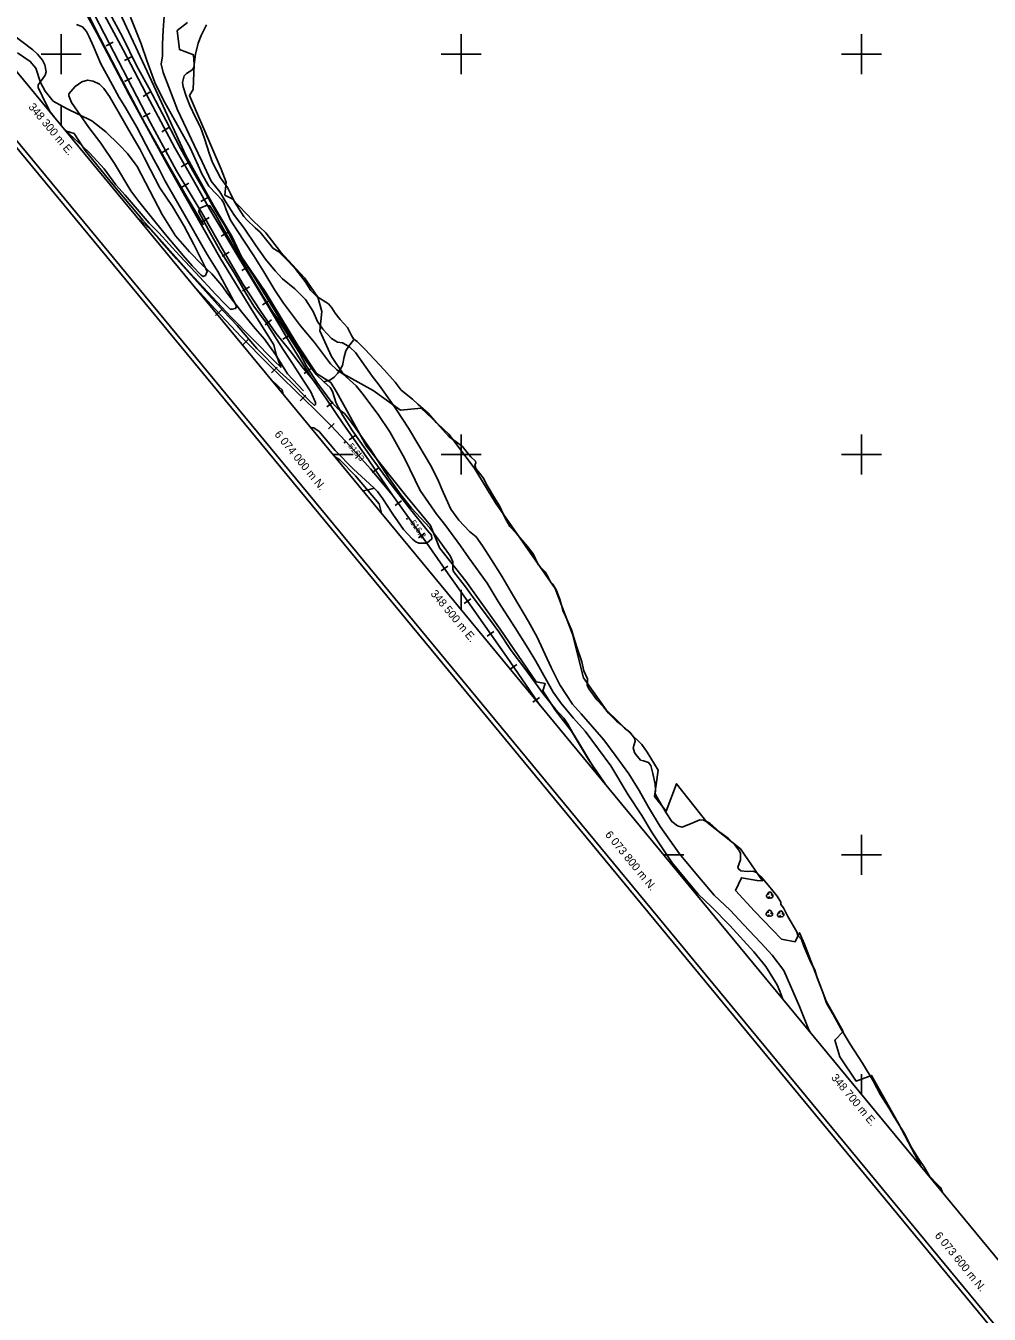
# Model space of a CAD drawing. Extents: x 347312 to 350503, y 6073086 to 6076432.
# Drawn here: x 348282 to 348764, y 6073570 to 6074214 of the extents above; entities that cross this region are included whole.
import ezdxf

# ---------------------------------------------------------------- set-up
doc = ezdxf.new("R2010")
doc.units = 0
for name, color, linetype in [('Level 2', 7, 'Continuous'), ('Level 22', 7, 'Continuous'), ('Level 23', 7, 'Continuous'), ('Level 3', 7, 'Continuous'), ('Level 4', 7, 'Continuous'), ('Level 44', 7, 'Continuous'), ('Level 60', 7, 'Continuous'), ('Level 61', 7, 'Continuous')]:
    doc.layers.add(name, color=color, linetype=linetype)

msp = doc.modelspace()

# ---------------------------------------------------------------- linework, layer by layer
at = {"layer": 'Level 2'}
for points in [[(348249.38, 6074225.74), (348250.16, 6074226.03), (348252.29, 6074226.21), (348255.19, 6074225.15), (348259.51, 6074221.93), (348264.81, 6074218.2), (348272.63, 6074212.27), (348280.29, 6074206.36), (348285.92, 6074202.23), (348288.14, 6074200.07), (348290.66, 6074197.08), (348291.78, 6074194.8), (348292.5, 6074191.24), (348292.06, 6074189.53), (348290.43, 6074187.49), (348288.59, 6074184.73), (348288.54, 6074183.35), (348292.43, 6074175.08), (348294.52, 6074171.33), (348296.53, 6074168.68)], [(348351.74, 6074221.46), (348351.02, 6074212.12), (348350.71, 6074205.14), (348350.58, 6074199.25), (348350, 6074195), (348350.95, 6074190.83), (348353.77, 6074183.66), (348358.2, 6074172.19), (348362.65, 6074162.77), (348366.47, 6074154.56), (348370.43, 6074146.2), (348374.95, 6074136.69), (348379.31, 6074131.36), (348382.1, 6074126.45), (348386.68, 6074119.42), (348391.47, 6074113.1), (348397.23, 6074104.51), (348402.19, 6074097.67), (348406.95, 6074091.86), (348410.7, 6074087.89), (348416.83, 6074082.84), (348422.2, 6074077.42), (348425.94, 6074071.56), (348428.06, 6074066.5), (348430.87, 6074062.68), (348435.21, 6074058.01), (348438.11, 6074056.15), (348440.64, 6074055.86), (348442.17, 6074055), (348444.24, 6074053.66), (348447.09, 6074051.08), (348452.28, 6074043.64), (348455.4, 6074039.14), (348458.88, 6074034.69), (348465.07, 6074026.07), (348467.61, 6074022.43), (348473.6, 6074013.24), (348478.77, 6074004.56), (348482.03, 6073999.25), (348484.7, 6073994.65)], [(348371.03, 6074103.47), (348362.15, 6074118.94), (348358.27, 6074125.61), (348351.89, 6074137.01), (348349.12, 6074142.2), (348346.29, 6074147.47), (348342.45, 6074154.57), (348337.82, 6074163.57), (348331.78, 6074173.92), (348329.03, 6074178.45), (348323.48, 6074188.55), (348319.82, 6074195.27), (348316.12, 6074203.97), (348314.04, 6074208.67), (348312.67, 6074211.41), (348310.6, 6074213.7), (348307.71, 6074214.9)], [(348334.64, 6074218.6), (348339.99, 6074205.24), (348342.85, 6074196.91), (348346.79, 6074185.87), (348351.08, 6074177.12), (348358.17, 6074164.57), (348364.42, 6074153.32), (348368.55, 6074144.45), (348370.38, 6074140.21), (348373.87, 6074134.16), (348377.46, 6074130.21), (348380.35, 6074127.27), (348381.37, 6074125.58), (348382.48, 6074122.35), (348384.73, 6074117.13), (348387.69, 6074112.51), (348396.39, 6074099.31), (348401.39, 6074091.31), (348406.87, 6074082.1), (348411.21, 6074075.69), (348419.64, 6074064.41), (348426.64, 6074055.94)], [(348341.43, 6074148.42), (348339.51, 6074152.45), (348333.91, 6074162.12), (348328.49, 6074171.42), (348324.24, 6074178.86), (348321.3, 6074182.98), (348319.14, 6074185.06), (348316.05, 6074186.5), (348313.18, 6074187.04), (348310.4, 6074186.19), (348306.92, 6074183.94), (348303.92, 6074180.33), (348303.82, 6074179.18), (348305.15, 6074176), (348313.79, 6074163.36), (348319.85, 6074155.68), (348326.72, 6074145.46), (348334.82, 6074131.71), (348338.83, 6074126.47), (348347.6, 6074115.43), (348352.75, 6074109.15), (348360.91, 6074099.48), (348365.5, 6074094.34), (348369.93, 6074089.73), (348371.03, 6074088.91), (348372.1, 6074089.55), (348372.92, 6074091.44), (348371.93, 6074093.57), (348366.34, 6074104.99), (348361.43, 6074114.16), (348355.62, 6074123.93), (348349.26, 6074133.23), (348344.62, 6074142.23), (348341.43, 6074148.42)], [(348301.1, 6074163.16), (348304.13, 6074160.08), (348310.69, 6074154.05), (348314.33, 6074150.53), (348321.48, 6074142.85), (348327.35, 6074134.76), (348332.01, 6074129.56), (348344.01, 6074115.63), (348348.78, 6074110.78), (348353.98, 6074105.08), (348359.19, 6074099.54), (348367.2, 6074090.98), (348377.35, 6074080.06), (348381.82, 6074075.24), (348384.51, 6074072.67), (348385.52, 6074072.59), (348387.16, 6074073.03), (348387.63, 6074074.22), (348383.87, 6074081.39), (348378.4, 6074091.55), (348373.38, 6074099.4), (348371.03, 6074103.47)], [(348409.31, 6074041.27), (348414.24, 6074036.85), (348423.95, 6074027.07), (348426.72, 6074024.58), (348427.19, 6074024.98), (348427.13, 6074026), (348424.82, 6074031.29), (348421.67, 6074036.14), (348415.7, 6074045.44), (348410.92, 6074052.54), (348402.66, 6074065.68), (348396.33, 6074074.15), (348392.23, 6074080.6), (348389.46, 6074085.64), (348386.55, 6074090.83), (348379.37, 6074102.21), (348373.62, 6074112.37), (348368.78, 6074121.3), (348369.02, 6074122.92), (348373.06, 6074124.63), (348374.34, 6074124.23), (348377.29, 6074119.62), (348382.54, 6074110.37), (348389.45, 6074098.36), (348395.61, 6074087.87), (348401.04, 6074079.04), (348405.75, 6074071.23), (348407.71, 6074068.59), (348410.91, 6074063.51), (348415.73, 6074056.05), (348419.07, 6074050.82), (348422.71, 6074044.11), (348428.1, 6074035.66), (348431.18, 6074031.69), (348435.28, 6074026.03), (348437.89, 6074023.41), (348439.78, 6074021.79), (348441.56, 6074020.48), (348443.67, 6074017.97), (348447.26, 6074013.08), (348454.84, 6074002.33), (348458.23, 6073996.88), (348463.76, 6073988.42), (348469.72, 6073979.92), (348475.11, 6073973.21), (348479.78, 6073968.3), (348484.3, 6073963.41), (348490.68, 6073954.73), (348494.43, 6073949.33), (348495.79, 6073946.45), (348495.82, 6073944.34), (348495.75, 6073942.68), (348496.1, 6073941.63), (348498.53, 6073938.59), (348502.12, 6073933.85), (348506.41, 6073927.96), (348514.64, 6073917.09), (348518.73, 6073911.44), (348524.98, 6073902.12), (348531.77, 6073893.12), (348541.13, 6073880.27), (348547.09, 6073872.72), (348551.22, 6073868.3), (348553.21, 6073865.3), (348555.54, 6073861.11)], [(348337.65, 6074118.92), (348340.75, 6074115.94), (348344.27, 6074112.88), (348348.99, 6074107.6), (348357.61, 6074097.84), (348363.6, 6074091.21), (348370.84, 6074083.1), (348381.22, 6074071.74), (348387.95, 6074064.55), (348397.88, 6074053.08), (348409.31, 6074041.27)], [(348426.64, 6074055.94), (348434.62, 6074045.36), (348437.79, 6074042.39), (348440.95, 6074040.23), (348447.43, 6074034.29), (348450.26, 6074030.77), (348458.52, 6074020.02), (348464.33, 6074011.37), (348471.84, 6073997.85), (348479.45, 6073982.13), (348487.74, 6073970.07), (348491.83, 6073965.07), (348499.58, 6073954.44), (348503.72, 6073948.41), (348512.9, 6073935.77), (348518.52, 6073926.56), (348526.86, 6073913.48), (348533.39, 6073903.03), (348537.21, 6073896.74), (348546, 6073881.23), (348550.02, 6073875.51), (348556.02, 6073868.23), (348561.86, 6073861.77), (348568.65, 6073852.76), (348574.79, 6073844.53), (348583.5, 6073829.91), (348590.18, 6073819.6), (348595.41, 6073811.01), (348605.47, 6073796.05), (348611.79, 6073788.39), (348618.38, 6073780.42), (348625.1, 6073774.04), (348634.18, 6073764.69), (348646.28, 6073751.61), (348652.19, 6073744.27), (348657.94, 6073735.07), (348659.19, 6073731.84), (348660.8, 6073727.85)], [(348410.65, 6074030.58), (348410.75, 6074030.82), (348410.44, 6074032.31), (348408.83, 6074033.9), (348404.78, 6074037.69)], [(348484.7, 6073994.65), (348488.07, 6073987.95), (348490.92, 6073981.22), (348494.86, 6073972.73), (348498.83, 6073967.21), (348504.11, 6073961.59), (348507.38, 6073958.98), (348510.63, 6073954.33), (348515.07, 6073947.46), (348520.27, 6073939.22), (348526.12, 6073929.25), (348533.63, 6073916.52), (348537.92, 6073908.72), (348545.01, 6073893.62), (348549.23, 6073884.96), (348555.61, 6073875.31), (348559.86, 6073870.44), (348571.28, 6073857.52), (348577.47, 6073849.06), (348583.8, 6073840.44), (348589, 6073832.2), (348593.52, 6073823.81), (348599.47, 6073814.2), (348609.07, 6073800.43), (348617.26, 6073790.71), (348626.38, 6073779.89), (348634.33, 6073772.37), (348641.14, 6073765.25), (348649.67, 6073756.08), (348655.4, 6073749.92), (348661.29, 6073742.29), (348669.06, 6073724.16), (348673.74, 6073712.56), (348674.5, 6073711.28)], [(348555.54, 6073861.11), (348558.74, 6073856.04), (348565.22, 6073845.18), (348569.26, 6073838.63)]]:
    msp.add_lwpolyline(points, dxfattribs=at)
at = {"layer": 'Level 22'}
for points in [[(348371.16, 6074114.73), (348363.02, 6074128.45), (348354.37, 6074143.42), (348342.03, 6074165.26), (348329.64, 6074188.59), (348317.45, 6074211.96), (348308.44, 6074230.22), (348301.23, 6074242.74), (348294.42, 6074253.08), (348287.72, 6074263.38), (348280.74, 6074274.21), (348279.18, 6074278.13), (348278.34, 6074282.81), (348278.68, 6074287.35), (348278.48, 6074288.08)], [(348324.25, 6074220.37), (348330.58, 6074208.72), (348337.85, 6074194.15), (348343.81, 6074183.2), (348352.25, 6074167.07), (348359.66, 6074152.88), (348365.86, 6074141.84), (348372.36, 6074130.53), (348376.98, 6074122.17), (348381.62, 6074114.68), (348385.95, 6074106.31), (348388.56, 6074101.25), (348396.61, 6074088.46), (348404.35, 6074075.95), (348413.22, 6074061.52), (348418.8, 6074052.67), (348422.74, 6074046.38), (348425.41, 6074042.65), (348427.41, 6074040.02), (348431.27, 6074036.3), (348434.52, 6074033.52), (348435.68, 6074031.54), (348437.45, 6074025.71), (348440.8, 6074019.6), (348445.66, 6074011.91), (348454.98, 6073998.76), (348463.88, 6073986.4), (348473.39, 6073974.03), (348482.99, 6073962.28), (348485.15, 6073959.72), (348485.3, 6073957.89), (348482.85, 6073955.69), (348478.85, 6073955.71), (348477.33, 6073956.39), (348475.7, 6073957.74), (348471.19, 6073962.53), (348465.85, 6073970.25), (348460.82, 6073977.87), (348458.15, 6073981.5), (348456.39, 6073983.21), (348454.12, 6073985.43), (348446.07, 6073992.71), (348437, 6074002.07), (348428.91, 6074011.5), (348426.36, 6074013.44), (348424.71, 6074013.57)], [(348431.27, 6074036.3), (348434.38, 6074037.17), (348436.49, 6074038.72), (348438.36, 6074040.74), (348440.66, 6074044.48), (348441.43, 6074048.76), (348442.31, 6074051.84), (348443.69, 6074054.05), (348446.05, 6074057.17)], [(348450.94, 6073981.83), (348454.09, 6073982.63), (348456.39, 6073983.21)]]:
    msp.add_lwpolyline(points, dxfattribs=at)
at = {"layer": 'Level 23'}
for p, q in [((348326.06, 6074206.06), (348322.52, 6074204.19)), ((348335.18, 6074198.66), (348331.62, 6074196.83)), ((348335.27, 6074188.3), (348331.73, 6074186.43)), ((348344.39, 6074181.01), (348340.93, 6074178.99)), ((348344.48, 6074170.55), (348340.94, 6074168.68)), ((348353.8, 6074163.35), (348350.34, 6074161.32)), ((348353.9, 6074153.01), (348350.45, 6074150.97)), ((348363.44, 6074145.81), (348359.98, 6074143.79)), ((348363.77, 6074135.61), (348360.32, 6074133.57)), ((348373.28, 6074128.4), (348369.83, 6074126.38)), ((348374.04, 6074118.45), (348370.6, 6074116.41)), ((348383.46, 6074111.18), (348380, 6074109.16)), ((348383.99, 6074101.1), (348380.55, 6074099.06)), ((348393.78, 6074094.05), (348390.33, 6074092.03)), ((348394.15, 6074083.87), (348390.7, 6074081.83)), ((348380.09, 6074072.25), (348377.18, 6074069.51)), ((348404.11, 6074076.93), (348400.66, 6074074.9)), ((348405.08, 6074067.33), (348401.9, 6074064.91)), ((348414.3, 6074059.72), (348410.85, 6074057.7)), ((348393.89, 6074057.78), (348390.98, 6074055.03)), ((348408.01, 6074043.6), (348405.1, 6074040.86)), ((348424.72, 6074042.82), (348421.47, 6074040.47)), ((348422.36, 6074029.64), (348419.44, 6074026.9)), ((348435.97, 6074026.27), (348432.73, 6074023.93)), ((348436.55, 6074015.54), (348433.64, 6074012.79)), ((348447.28, 6074009.77), (348444.04, 6074007.43)), ((348450.11, 6074000.83), (348447.2, 6073998.09)), ((348458.74, 6073993.37), (348455.5, 6073991.03)), ((348470.15, 6073976.94), (348466.9, 6073974.6)), ((348481.79, 6073960.67), (348478.54, 6073958.33)), ((348493.22, 6073944.27), (348489.98, 6073941.92)), ((348504.74, 6073927.91), (348501.5, 6073925.57)), ((348516.25, 6073911.55), (348513, 6073909.21)), ((348527.74, 6073895.18), (348524.5, 6073892.84)), ((348539.06, 6073878.69), (348535.82, 6073876.35))]:
    msp.add_line(p, q, dxfattribs=at)
for points in [[(348425.69, 6074037.63), (348424.78, 6074038.93), (348414.11, 6074056.12), (348400.28, 6074079.47), (348388.84, 6074098.34), (348374.36, 6074122.44), (348366.63, 6074136.11), (348356.9, 6074153.32), (348344.36, 6074176.73), (348331.05, 6074202.25), (348320.46, 6074221.75), (348307.18, 6074247.41), (348296.89, 6074267.2), (348289.05, 6074282.99), (348283.29, 6074293.04), (348279.48, 6074299.69)], [(348425.69, 6074037.63), (348421, 6074043.23), (348414.31, 6074051.97), (348407.24, 6074060.71), (348399.8, 6074071.43), (348391.02, 6074085.03), (348381.23, 6074101.88), (348371.38, 6074119.08), (348357.72, 6074141.77), (348344.71, 6074165.75), (348326.4, 6074201.06), (348311.81, 6074229.17)], [(348465.62, 6073979.79), (348454.56, 6073992.82), (348444.24, 6074004.44), (348435.08, 6074014.19), (348426.8, 6074022.57), (348417.22, 6074031.82), (348403.53, 6074045.19), (348390.16, 6074058.7), (348376.96, 6074072.66), (348365.7, 6074084.98)], [(348539.32, 6073874.86), (348534.23, 6073882.04), (348522.66, 6073899.12), (348511.9, 6073914.2), (348502.05, 6073928.26), (348493.45, 6073940.44), (348482.85, 6073955.69), (348475.85, 6073965.63), (348465.62, 6073979.79), (348453.59, 6073997.36), (348440.89, 6074015.37), (348432.23, 6074028.26), (348425.69, 6074037.63)]]:
    msp.add_lwpolyline(points, dxfattribs=at)
at = {"layer": 'Level 3'}
for p, q in [((348441.42, 6074006.38), (348441.93, 6074005.76)), ((348472.65, 6073968.29), (348473.12, 6073967.64))]:
    msp.add_line(p, q, dxfattribs=at)
at = {"layer": 'Level 4'}
for points in [[(348360.91, 6074183.67), (348360.73, 6074185.87), (348361.42, 6074189.19), (348362.71, 6074190.35), (348365.37, 6074192.14), (348366.39, 6074193.45), (348367.07, 6074200.02), (348368.5, 6074205.63), (348369.97, 6074209.45), (348372.6, 6074214.71)], [(348278.15, 6074200.81), (348284.59, 6074196.44), (348287.33, 6074193.09), (348289.71, 6074185.93), (348291.94, 6074181.54), (348296.01, 6074176.56), (348302.73, 6074172.96), (348315.33, 6074166.76), (348322.4, 6074161.25), (348328.92, 6074154.72), (348333.09, 6074150.44), (348337.92, 6074143.98), (348350.41, 6074120.03), (348357.17, 6074109.27), (348364.23, 6074101.27), (348370.29, 6074094.96), (348375.27, 6074090.34), (348380.3, 6074084.56), (348383.55, 6074079.93), (348390.25, 6074071.09), (348396.94, 6074063.08), (348401.71, 6074057.7), (348407.08, 6074050.03), (348413.2, 6074040.34), (348421.15, 6074031.9)], [(348524.32, 6073964.08), (348521.93, 6073968.18), (348519.19, 6073974.4), (348516.54, 6073978.35), (348512.94, 6073984.6), (348510.98, 6073988.46), (348507.36, 6073993.04), (348506.86, 6073994.8), (348507.35, 6073995.74), (348507.18, 6073996.66), (348504.79, 6073998.87), (348503.01, 6074001.08), (348500.6, 6074004.03), (348497.44, 6074006.36), (348493.98, 6074008.95), (348492.17, 6074010.83), (348487.69, 6074015.89), (348483.61, 6074020.47), (348478.35, 6074025.11), (348475.58, 6074027.77), (348469.94, 6074032.24), (348466.91, 6074036.19), (348461.45, 6074042.33), (348452.02, 6074052.47), (348447.89, 6074056.56), (348446.11, 6074057.79), (348445.18, 6074059.43), (348443.1, 6074063.43), (348439.39, 6074067.57), (348437.03, 6074070.65), (348435.25, 6074073.39), (348433.6, 6074075.26), (348427.77, 6074079.06), (348424.82, 6074082.03), (348422.03, 6074086.42), (348417.29, 6074092.51), (348413.48, 6074096.58), (348408.87, 6074101.26), (348405.87, 6074103.21), (348405.01, 6074104.23), (348402.74, 6074107.02), (348399.51, 6074111.12), (348397.02, 6074113.27), (348392.85, 6074117.34), (348391.35, 6074119.03), (348386.65, 6074126.23), (348384.63, 6074130.53), (348383.07, 6074133.46), (348379.7, 6074138.28), (348375.7, 6074146), (348374.16, 6074150.17), (348371.73, 6074157.92), (348369.58, 6074163.63), (348367.19, 6074168.45), (348364.4, 6074174.38), (348362.54, 6074179.12), (348360.91, 6074183.67)], [(348734.99, 6073638.08), (348734.22, 6073639.06), (348731.52, 6073643.73), (348728.78, 6073647.99), (348724.67, 6073654.3), (348721.54, 6073660.77), (348716.49, 6073668.69), (348713.77, 6073673.65), (348709.64, 6073680.17), (348705.82, 6073687.12), (348700.56, 6073695.85), (348694.35, 6073705.36), (348689.98, 6073712.9), (348685.95, 6073720.2), (348682.49, 6073725.82), (348680.91, 6073730.85), (348677.98, 6073738.56), (348676.7, 6073742.49), (348674.75, 6073746.17), (348671.16, 6073754.31), (348670.03, 6073757.7), (348668.24, 6073759.71), (348667.81, 6073761.52), (348663.28, 6073769.26), (348661.02, 6073773.58), (348659.68, 6073775.22), (348659.79, 6073776.37), (348657.9, 6073779.42), (348653.57, 6073784.71), (348649.77, 6073789.1), (348647.54, 6073791.19), (348645.76, 6073791.81), (348642.85, 6073791.62), (348639.76, 6073792.03), (348638.62, 6073792.95), (348638.18, 6073793.78), (348639.52, 6073797.53), (348639.54, 6073800.62), (348639.05, 6073801.77), (348636.61, 6073805.13), (348633.38, 6073808.35), (348629.19, 6073811.37), (348624.25, 6073815.86), (348621.01, 6073817.27), (348619.28, 6073817.47), (348615.75, 6073816.02), (348610.48, 6073813.86), (348608.02, 6073814.49), (348605.33, 6073816.59), (348602.38, 6073821.03), (348599.09, 6073826.61), (348597.86, 6073828.66), (348596.99, 6073830.55), (348597.16, 6073832.35), (348596.89, 6073835.35), (348595.81, 6073840.61), (348594.81, 6073844.58), (348593.62, 6073846.13), (348591.05, 6073846.99), (348589.64, 6073847.24), (348587.27, 6073850.14), (348586.63, 6073851.11), (348585.97, 6073853.48), (348586.98, 6073856.73), (348586.65, 6073858.33), (348584.24, 6073861.28), (348581.63, 6073863.38), (348579.79, 6073865.07), (348577.55, 6073866.72), (348573.61, 6073870.72), (348571.03, 6073873.97), (348567.77, 6073877.5), (348563.88, 6073882.81), (348562.91, 6073884.56), (348563.13, 6073886.4), (348563.07, 6073887.93), (348561.21, 6073891.95), (348560.3, 6073896.37), (348557.52, 6073904.27), (348556.25, 6073908.55), (348555.04, 6073912.5), (348552.03, 6073919.3), (348550.77, 6073922.15), (348549.5, 6073927.33), (348547.65, 6073932.03), (348545.76, 6073935.18), (348544.49, 6073936.6), (348543.58, 6073938.39), (348541.96, 6073941.4), (348539.82, 6073943.59), (348538.52, 6073945.13), (348535.91, 6073950.47), (348533.19, 6073954.06), (348527.5, 6073960.66), (348524.32, 6073964.08)], [(348739.91, 6073632.12), (348739.75, 6073632.38), (348739.19, 6073632.99)]]:
    msp.add_lwpolyline(points, dxfattribs=at)
at = {"layer": 'Level 44'}
for points in [[(348300.3, 6074242.57), (348317.8, 6074210.63), (348334.07, 6074179.82), (348352.71, 6074145.61), (348361.78, 6074129.29), (348379.78, 6074097.71), (348395.31, 6074072.28), (348406.33, 6074054.76), (348407.51, 6074050.01), (348409.85, 6074043.66), (348406.58, 6074046.61), (348384.8, 6074068.86), (348364.21, 6074090.93), (348340.86, 6074117.11), (348325.81, 6074134.97), (348311.97, 6074151.91), (348306.45, 6074160.5), (348302.2, 6074161.82)], [(348571.85, 6073835.5), (348563.57, 6073847.61), (348555.12, 6073861.79), (348547.1, 6073872.15), (348540.73, 6073881.95), (348541.9, 6073885.63), (348537.43, 6073886.53), (348519.38, 6073912.81), (348502.23, 6073936.73), (348489.16, 6073953.45), (348484.6, 6073964.52), (348472.12, 6073979.8), (348452.59, 6074004.25), (348437.62, 6074031.37), (348434.79, 6074035.94), (348427.62, 6074040.49), (348417.84, 6074055.4), (348401.91, 6074081.5), (348390.2, 6074098.75), (348385.52, 6074108.87), (348376.2, 6074124.43), (348362.35, 6074149.49), (348346.34, 6074184.29), (348329.41, 6074220.66)], [(348363.22, 6074215.84), (348357.94, 6074211.86), (348359.11, 6074202.36), (348366.21, 6074199.68), (348366.55, 6074194.95), (348365.99, 6074182.49), (348364.08, 6074179.36), (348375.37, 6074153.5), (348379.96, 6074142.65), (348382.45, 6074136.1), (348381.82, 6074129.66), (348385.52, 6074127.78), (348396, 6074116.75), (348402.32, 6074110.86), (348409.56, 6074101.35), (348421.58, 6074088.3), (348428.31, 6074078.69), (348430.33, 6074071.45), (348429.26, 6074061.79), (348435.2, 6074048.99), (348440.93, 6074040.4), (348455.92, 6074032.07), (348469.63, 6074022.21), (348480.02, 6074023.11)], [(348480.02, 6074023.11), (348493.74, 6074010.21), (348506.53, 6073993.38), (348517.04, 6073975.87), (348531.96, 6073954.54), (348546.86, 6073933.08), (348555.66, 6073910.26), (348561.13, 6073888.38), (348572.48, 6073872.47), (348590.21, 6073855.16), (348592.86, 6073851.37), (348598.42, 6073842.36), (348596.64, 6073829.16), (348602.35, 6073821.79), (348607.61, 6073835.49), (348622.77, 6073816.38), (348639.55, 6073803), (348650.6, 6073787.09), (348647.84, 6073787.18), (348640.16, 6073788.54), (348637.1, 6073782.23), (348646.64, 6073771.83), (348660.14, 6073757.87), (348666.84, 6073756.6), (348669.15, 6073761.08), (348671.59, 6073755.35), (348682.42, 6073726.93), (348690.91, 6073711.79), (348686.73, 6073707.41), (348689.16, 6073699.15), (348697.35, 6073686.95), (348705.01, 6073689.78), (348718.49, 6073665.81), (348729.83, 6073644.32)], [(348460.14, 6073970.69), (348458.99, 6073975.33), (348447.2, 6073989.38), (348439.31, 6073997.38), (348436.66, 6073999.1)], [(348732.58, 6073640.99), (348739.73, 6073633.64), (348740.57, 6073631.32)]]:
    msp.add_lwpolyline(points, dxfattribs=at)
for centre, start, end in [((348654.19, 6073780.37), 314.06327, 179.75186), ((348653.67, 6073779.47), 76.88476, 299.56912), ((348654.72, 6073779.47), 192.21707, 59.67416), ((348653.5, 6073770.37), 76.88476, 299.56912), ((348654.02, 6073771.27), 314.06327, 179.75186), ((348654.55, 6073770.37), 192.21707, 59.67416), ((348659.15, 6073770.02), 76.88476, 299.56912), ((348659.67, 6073770.92), 314.06327, 179.75186), ((348660.2, 6073770.02), 192.21707, 59.67416)]:
    msp.add_arc(centre, 1.05, start, end, dxfattribs=at)
at = {"layer": 'Level 60'}
for p, q in [((348300, 6074174.49), (348300, 6074164.49)), ((348435.92, 6074000), (348445.92, 6074000)), ((348500, 6073932.45), (348500, 6073922.45)), ((348601.19, 6073800), (348611.19, 6073800)), ((348700, 6073690.42), (348700, 6073680.42))]:
    msp.add_line(p, q, dxfattribs=at)
for points in [[(349159.76, 6073089.49), (347315.28, 6075321.63), (348655.04, 6076428.72), (350499.52, 6074196.58)], [(348779.44, 6073584.28), (350085.28, 6074663.34), (348652.09, 6076397.74), (347346.25, 6075318.68)]]:
    msp.add_lwpolyline(points, close=True, dxfattribs=at)
msp.add_lwpolyline([(347312.14, 6075321.93), (349159.46, 6073086.35)], dxfattribs=at)
at = {"layer": 'Level 61'}
for p, q in [((348300, 6074210), (348300, 6074190)), ((348500, 6074210), (348500, 6074190)), ((348700, 6074210), (348700, 6074190)), ((348310, 6074200), (348290, 6074200)), ((348490, 6074200), (348510, 6074200)), ((348690, 6074200), (348710, 6074200)), ((348500, 6074010), (348500, 6073990)), ((348700, 6074010), (348700, 6073990)), ((348490, 6074000), (348510, 6074000)), ((348690, 6074000), (348710, 6074000)), ((348700, 6073810), (348700, 6073790)), ((348690, 6073800), (348710, 6073800))]:
    msp.add_line(p, q, dxfattribs=at)

# ---------------------------------------------------------------- texts
at = {"layer": 'Level 3'}
for s, rotation, p in [('516,3', 309.5679, (348443.23, 6074004.14)), ('516,2', 306.16045, (348474.32, 6073965.94))]:
    msp.add_text(s, height=3, rotation=rotation, dxfattribs=at).set_placement(p)
at = {"layer": 'Level 61'}
for s, rotation, p in [('348 300 m E. ', 309.81296, (348283.41, 6074173.6)), ('6 074 000 m N.', 309.36439, (348406.39, 6074009.99)), ('348 500 m E. ', 309.81296, (348484.42, 6073930.35)), ('6 073 800 m N.', 309.36439, (348571.66, 6073809.98)), ('348 700 m E. ', 309.81296, (348684.66, 6073688.53)), ('6 073 600 m N.', 309.36439, (348736.43, 6073609.64))]:
    msp.add_text(s, height=4, rotation=rotation, dxfattribs=at).set_placement(p)

doc.saveas('drawing.dxf')
